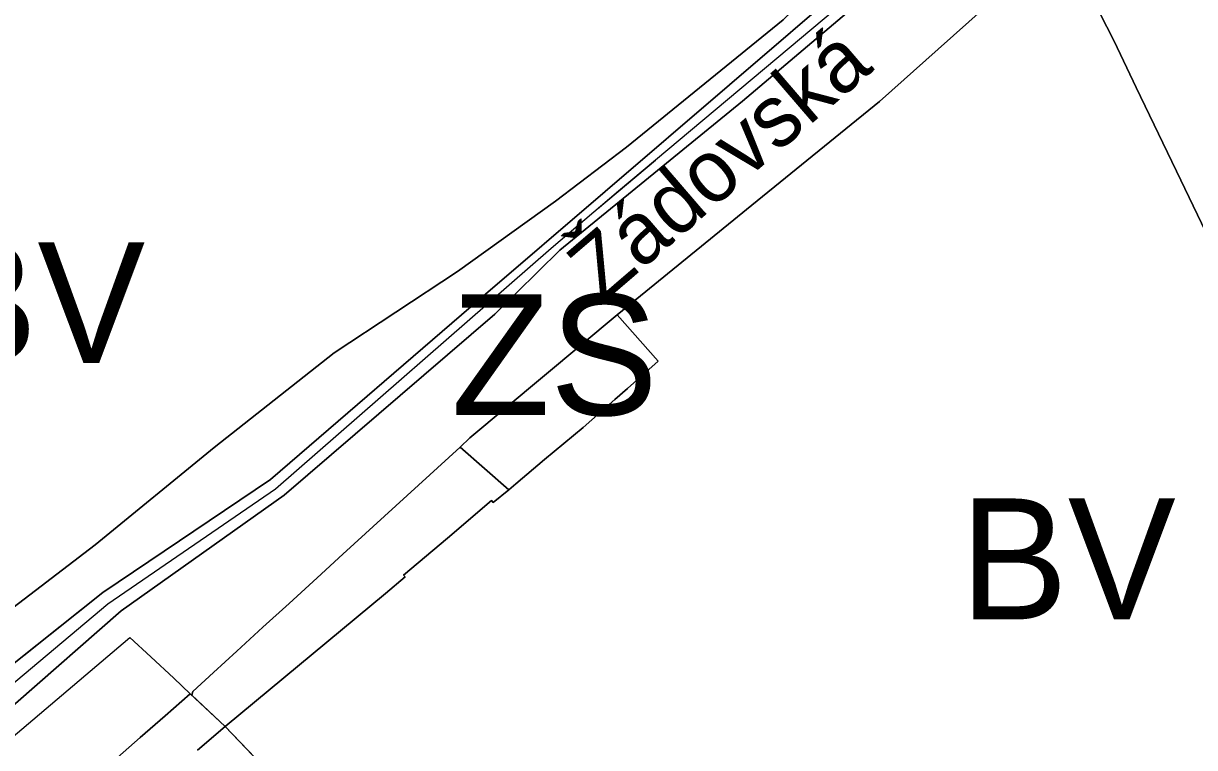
# Model space of a CAD drawing. Extents: x -555509 to -553005, y -1186756 to -1182560.
# Drawn here: x -554551.9 to -554416.4, y -1185321.2 to -1185237.4 of the extents above; entities that cross this region are included whole.
import ezdxf

# ---------------------------------------------------------------- set-up
doc = ezdxf.new("R2010")
doc.units = 0
for name, color, linetype in [('Level 15', 7, 'Continuous'), ('Level 31', 7, 'Continuous'), ('Level 52', 7, 'Continuous'), ('Level 57', 7, 'Continuous'), ('Level 59', 7, 'Continuous'), ('Level 6', 7, 'Continuous'), ('OBRYS_PLOCH', 7, 'Continuous'), ('stav_AP', 7, 'Continuous'), ('stav_BV', 7, 'Continuous'), ('stav_DS', 7, 'Continuous'), ('stav_PU', 7, 'Continuous'), ('stav_WT', 7, 'Continuous'), ('stav_ZS', 7, 'Continuous')]:
    doc.layers.add(name, color=color, linetype=linetype)

msp = doc.modelspace()

# ---------------------------------------------------------------- linework, layer by layer
at = {"layer": 'Level 15'}
msp.add_line((-554532.45, -1185315.13), (-554528.56, -1185318.75), dxfattribs=at)
for points in [[(-554455.87, -1185229.05), (-554463.98, -1185236.92), (-554482.12, -1185251.7)], [(-554433.27, -1185228.9), (-554430.77, -1185229.4), (-554425.69, -1185239.42), (-554423.13, -1185244.79)], [(-554498.97, -1185269.16), (-554455.82, -1185232.07)], [(-554423.13, -1185244.79), (-554417.97, -1185255.49), (-554412.66, -1185266.51), (-554409.98, -1185272.06), (-554406.07, -1185280.1), (-554399.63, -1185293.51), (-554394.79, -1185303.58), (-554390.94, -1185311.43)], [(-554482.12, -1185251.7), (-554490.34, -1185257.92), (-554501.69, -1185266.08)], [(-554501.69, -1185266.08), (-554515.95, -1185275.49), (-554529.84, -1185286.45), (-554543.63, -1185297.74)], [(-554523.34, -1185290.16), (-554498.97, -1185269.16)], [(-554501.39, -1185286.41), (-554514.96, -1185298.82), (-554517.94, -1185301.54), (-554521.18, -1185304.51), (-554524.21, -1185307.28), (-554527.24, -1185310.06)], [(-554495.76, -1185291.35), (-554501.39, -1185286.41)], [(-554542.74, -1185303.24), (-554523.34, -1185290.16)], [(-554528.56, -1185318.75), (-554510.03, -1185303.36), (-554507.76, -1185301.44), (-554507.92, -1185301.25), (-554502.85, -1185296.95), (-554497.73, -1185292.61), (-554497.54, -1185292.84), (-554495.76, -1185291.35)], [(-554543.63, -1185297.74), (-554558.77, -1185309.31), (-554574.52, -1185320.93)], [(-554557.8, -1185315.23), (-554542.74, -1185303.24)], [(-554527.24, -1185310.06), (-554529.93, -1185312.52), (-554532.31, -1185314.7), (-554532.45, -1185315.13)]]:
    msp.add_lwpolyline(points, dxfattribs=at)
at = {"layer": 'Level 31'}
for points in [[(-554445.49, -1185223.21), (-554454.96, -1185233.2), (-554483.05, -1185256.78), (-554490.83, -1185263.4), (-554522.76, -1185291.29), (-554542.15, -1185304.6), (-554577.54, -1185334.32), (-554633.5, -1185381.96), (-554668, -1185411.5), (-554681.46, -1185422.71), (-554708.78, -1185438.76), (-554758.85, -1185465.95), (-554795.57, -1185486.43), (-554821.6, -1185495.33), (-554849.36, -1185501.68)], [(-554485.47, -1185258.84), (-554478.76, -1185253.18)]]:
    msp.add_lwpolyline(points, dxfattribs=at)
at = {"layer": 'Level 52'}
msp.add_lwpolyline([(-554582.75, -1185345.07), (-554539.62, -1185308.46), (-554537.2, -1185310.71), (-554534.53, -1185313.19), (-554532.62, -1185314.97), (-554528.56, -1185318.75), (-554519.81, -1185327.95)], dxfattribs=at)
at = {"layer": 'Level 6'}
msp.add_lwpolyline([(-554582.75, -1185345.07), (-554539.62, -1185308.46), (-554537.2, -1185310.71), (-554534.53, -1185313.19), (-554532.62, -1185314.97), (-554528.56, -1185318.75), (-554519.81, -1185327.95)], dxfattribs=at)
at = {"layer": 'OBRYS_PLOCH'}
for p, q in [((-554483.2, -1185271.09), (-554500.25, -1185285.36)), ((-554500.25, -1185285.36), (-554501.39, -1185286.41)), ((-554501.39, -1185286.41), (-554495.76, -1185291.35)), ((-554521.74, -1185291.99), (-554540.6, -1185305.36)), ((-554535.52, -1185317.52), (-554532.62, -1185314.97)), ((-554532.62, -1185314.97), (-554532.45, -1185315.13)), ((-554528.56, -1185318.75), (-554531.78, -1185321.49)), ((-554528.56, -1185318.75), (-554519.81, -1185327.95)), ((-554519.81, -1185327.95), (-554528.56, -1185318.75))]:
    msp.add_line(p, q, dxfattribs=at)
for points in [[(-554620.16, -1185374.01), (-554584.15, -1185343.5), (-554552.85, -1185316.09), (-554540.6, -1185305.36), (-554521.74, -1185291.99), (-554497.35, -1185271.02), (-554489.84, -1185263.62), (-554468.69, -1185246.34), (-554454.15, -1185233.99), (-554451.29, -1185231.91), (-554446.68, -1185227.84), (-554442.98, -1185223.48), (-554446.15, -1185220.07)], [(-554446.15, -1185220.07), (-554449.59, -1185224.49), (-554455.82, -1185232.07), (-554498.97, -1185269.16), (-554523.34, -1185290.16), (-554542.74, -1185303.24), (-554557.8, -1185315.23), (-554570.88, -1185325.6), (-554588.35, -1185339.59)], [(-554446.68, -1185227.84), (-554451.29, -1185231.91), (-554454.15, -1185233.99), (-554468.69, -1185246.34)], [(-554558.77, -1185309.31), (-554543.63, -1185297.74), (-554529.84, -1185286.45), (-554515.95, -1185275.49), (-554501.69, -1185266.08), (-554490.34, -1185257.92), (-554482.12, -1185251.7), (-554463.98, -1185236.92), (-554455.87, -1185229.05), (-554464.41, -1185229.48), (-554476.77, -1185230.24), (-554483.45, -1185230.66), (-554492.53, -1185231.22), (-554504.42, -1185231.95), (-554509.74, -1185232.28), (-554519.42, -1185232.84), (-554528.77, -1185233.45), (-554534.49, -1185233.78), (-554539.93, -1185234.14), (-554549.42, -1185234.73), (-554554.4, -1185235.07)], [(-554412.66, -1185266.51), (-554417.97, -1185255.49), (-554423.13, -1185244.79), (-554425.69, -1185239.42), (-554430.77, -1185229.4), (-554433.27, -1185228.9), (-554446.06, -1185240.32), (-554452.82, -1185246.39), (-554467.63, -1185258.4), (-554483.2, -1185271.09), (-554478.45, -1185276.47), (-554482.02, -1185279.62), (-554483.46, -1185280.89), (-554487.15, -1185284.14), (-554491.6, -1185287.86), (-554494.93, -1185290.65), (-554495.76, -1185291.35), (-554497.54, -1185292.84), (-554497.73, -1185292.61), (-554502.85, -1185296.95), (-554507.92, -1185301.25), (-554507.76, -1185301.44), (-554510.03, -1185303.36), (-554528.56, -1185318.75)], [(-554483.2, -1185271.09), (-554467.63, -1185258.4), (-554452.82, -1185246.39), (-554446.06, -1185240.32), (-554433.27, -1185228.9)], [(-554468.69, -1185246.34), (-554489.84, -1185263.62), (-554497.35, -1185271.02), (-554521.74, -1185291.99)], [(-554532.45, -1185315.13), (-554532.31, -1185314.7), (-554529.93, -1185312.52), (-554527.24, -1185310.06), (-554524.21, -1185307.28), (-554521.18, -1185304.51), (-554517.94, -1185301.54), (-554514.96, -1185298.82), (-554501.39, -1185286.41), (-554500.25, -1185285.36), (-554483.2, -1185271.09)], [(-554495.76, -1185291.35), (-554494.93, -1185290.65), (-554491.6, -1185287.86), (-554487.15, -1185284.14), (-554483.46, -1185280.89), (-554482.02, -1185279.62), (-554478.45, -1185276.47), (-554483.2, -1185271.09)], [(-554540.6, -1185305.36), (-554552.85, -1185316.09), (-554584.15, -1185343.5), (-554620.16, -1185374.01)], [(-554546.32, -1185327), (-554543.86, -1185324.84), (-554541.04, -1185322.36), (-554538.41, -1185320.06), (-554535.52, -1185317.52)]]:
    msp.add_lwpolyline(points, dxfattribs=at)
at = {"layer": 'stav_AP'}
for p, q in [((-554528.56, -1185318.75), (-554531.78, -1185321.49)), ((-554519.81, -1185327.95), (-554528.56, -1185318.75))]:
    msp.add_line(p, q, dxfattribs=at)
at = {"layer": 'stav_BV'}
msp.add_line((-554528.56, -1185318.75), (-554519.81, -1185327.95), dxfattribs=at)
for points in [[(-554558.77, -1185309.31), (-554543.63, -1185297.74), (-554529.84, -1185286.45), (-554515.95, -1185275.49), (-554501.69, -1185266.08), (-554490.34, -1185257.92), (-554482.12, -1185251.7), (-554463.98, -1185236.92), (-554455.87, -1185229.05), (-554464.41, -1185229.48), (-554476.77, -1185230.24), (-554483.45, -1185230.66), (-554492.53, -1185231.22), (-554504.42, -1185231.95), (-554509.74, -1185232.28), (-554519.42, -1185232.84), (-554528.77, -1185233.45), (-554534.49, -1185233.78), (-554539.93, -1185234.14), (-554549.42, -1185234.73), (-554554.4, -1185235.07)], [(-554412.66, -1185266.51), (-554417.97, -1185255.49), (-554423.13, -1185244.79), (-554425.69, -1185239.42), (-554430.77, -1185229.4), (-554433.27, -1185228.9), (-554446.06, -1185240.32), (-554452.82, -1185246.39), (-554467.63, -1185258.4), (-554483.2, -1185271.09), (-554478.45, -1185276.47), (-554482.02, -1185279.62), (-554483.46, -1185280.89), (-554487.15, -1185284.14), (-554491.6, -1185287.86), (-554494.93, -1185290.65), (-554495.76, -1185291.35), (-554497.54, -1185292.84), (-554497.73, -1185292.61), (-554502.85, -1185296.95), (-554507.92, -1185301.25), (-554507.76, -1185301.44), (-554510.03, -1185303.36), (-554528.56, -1185318.75)]]:
    msp.add_lwpolyline(points, dxfattribs=at)
at = {"layer": 'stav_DS'}
for p, q in [((-554468.69, -1185246.34), (-554489.84, -1185263.62)), ((-554467.63, -1185258.4), (-554452.82, -1185246.39)), ((-554483.2, -1185271.09), (-554467.63, -1185258.4)), ((-554489.84, -1185263.62), (-554497.35, -1185271.02)), ((-554497.35, -1185271.02), (-554521.74, -1185291.99)), ((-554500.25, -1185285.36), (-554483.2, -1185271.09)), ((-554501.39, -1185286.41), (-554500.25, -1185285.36)), ((-554514.96, -1185298.82), (-554501.39, -1185286.41)), ((-554521.74, -1185291.99), (-554540.6, -1185305.36)), ((-554517.94, -1185301.54), (-554514.96, -1185298.82)), ((-554540.6, -1185305.36), (-554552.85, -1185316.09)), ((-554535.52, -1185317.52), (-554532.62, -1185314.97)), ((-554532.62, -1185314.97), (-554532.45, -1185315.13)), ((-554538.41, -1185320.06), (-554535.52, -1185317.52)), ((-554541.04, -1185322.36), (-554538.41, -1185320.06))]:
    msp.add_line(p, q, dxfattribs=at)
for points in [[(-554446.68, -1185227.84), (-554451.29, -1185231.91), (-554454.15, -1185233.99), (-554468.69, -1185246.34)], [(-554452.82, -1185246.39), (-554446.06, -1185240.32), (-554433.27, -1185228.9)], [(-554524.21, -1185307.28), (-554521.18, -1185304.51), (-554517.94, -1185301.54)], [(-554532.45, -1185315.13), (-554532.31, -1185314.7), (-554529.93, -1185312.52), (-554527.24, -1185310.06), (-554524.21, -1185307.28)]]:
    msp.add_lwpolyline(points, dxfattribs=at)
at = {"layer": 'stav_PU'}
for p, q in [((-554498.97, -1185269.16), (-554455.82, -1185232.07)), ((-554463.98, -1185236.92), (-554482.12, -1185251.7)), ((-554523.34, -1185290.16), (-554498.97, -1185269.16)), ((-554495.76, -1185291.35), (-554501.39, -1185286.41)), ((-554542.74, -1185303.24), (-554523.34, -1185290.16)), ((-554521.74, -1185291.99), (-554540.6, -1185305.36)), ((-554557.8, -1185315.23), (-554542.74, -1185303.24)), ((-554532.62, -1185314.97), (-554535.52, -1185317.52)), ((-554528.56, -1185318.75), (-554532.62, -1185314.97)), ((-554532.62, -1185314.97), (-554532.45, -1185315.13)), ((-554532.45, -1185315.13), (-554528.56, -1185318.75)), ((-554535.52, -1185317.52), (-554538.41, -1185320.06)), ((-554531.78, -1185321.49), (-554528.56, -1185318.75))]:
    msp.add_line(p, q, dxfattribs=at)
for points in [[(-554446.68, -1185227.84), (-554451.29, -1185231.91), (-554454.15, -1185233.99), (-554468.69, -1185246.34)], [(-554483.2, -1185271.09), (-554467.63, -1185258.4), (-554452.82, -1185246.39), (-554446.06, -1185240.32), (-554433.27, -1185228.9)], [(-554433.27, -1185228.9), (-554430.77, -1185229.4), (-554425.69, -1185239.42), (-554423.13, -1185244.79)], [(-554423.13, -1185244.79), (-554417.97, -1185255.49), (-554412.66, -1185266.51), (-554409.98, -1185272.06), (-554406.07, -1185280.1), (-554399.63, -1185293.51), (-554394.79, -1185303.58), (-554390.94, -1185311.43)], [(-554468.69, -1185246.34), (-554489.84, -1185263.62), (-554497.35, -1185271.02), (-554521.74, -1185291.99)], [(-554482.12, -1185251.7), (-554490.34, -1185257.92), (-554501.69, -1185266.08)], [(-554501.69, -1185266.08), (-554515.95, -1185275.49), (-554529.84, -1185286.45), (-554543.63, -1185297.74)], [(-554501.39, -1185286.41), (-554500.25, -1185285.36), (-554483.2, -1185271.09)], [(-554528.56, -1185318.75), (-554510.03, -1185303.36), (-554507.76, -1185301.44), (-554507.92, -1185301.25), (-554502.85, -1185296.95), (-554497.73, -1185292.61), (-554497.54, -1185292.84), (-554495.76, -1185291.35)], [(-554543.63, -1185297.74), (-554558.77, -1185309.31), (-554574.52, -1185320.93)], [(-554540.6, -1185305.36), (-554552.85, -1185316.09), (-554584.15, -1185343.5), (-554620.16, -1185374.01)], [(-554630.58, -1185386.22), (-554628.38, -1185384.34), (-554626.11, -1185382.4), (-554623.88, -1185380.49), (-554621.67, -1185378.59), (-554619.48, -1185376.72), (-554618.5, -1185375.88), (-554617.32, -1185374.72), (-554613.22, -1185370.7), (-554611.05, -1185369.01), (-554608.79, -1185367.12), (-554606.46, -1185365.33), (-554603.81, -1185363.19), (-554601.51, -1185361.48), (-554582.75, -1185345.07), (-554539.62, -1185308.46), (-554537.2, -1185310.71), (-554534.53, -1185313.19), (-554532.62, -1185314.97)], [(-554538.41, -1185320.06), (-554541.04, -1185322.36), (-554543.86, -1185324.84)]]:
    msp.add_lwpolyline(points, dxfattribs=at)
at = {"layer": 'stav_WT'}
for points in [[(-554620.16, -1185374.01), (-554584.15, -1185343.5), (-554552.85, -1185316.09), (-554540.6, -1185305.36), (-554521.74, -1185291.99), (-554497.35, -1185271.02), (-554489.84, -1185263.62), (-554468.69, -1185246.34), (-554454.15, -1185233.99), (-554451.29, -1185231.91), (-554446.68, -1185227.84), (-554442.98, -1185223.48), (-554446.15, -1185220.07)], [(-554446.15, -1185220.07), (-554449.59, -1185224.49), (-554455.82, -1185232.07), (-554498.97, -1185269.16), (-554523.34, -1185290.16), (-554542.74, -1185303.24), (-554557.8, -1185315.23), (-554570.88, -1185325.6), (-554588.35, -1185339.59)]]:
    msp.add_lwpolyline(points, dxfattribs=at)
at = {"layer": 'stav_ZS'}
for p, q in [((-554483.2, -1185271.09), (-554500.25, -1185285.36)), ((-554500.25, -1185285.36), (-554501.39, -1185286.41)), ((-554501.39, -1185286.41), (-554495.76, -1185291.35))]:
    msp.add_line(p, q, dxfattribs=at)
msp.add_lwpolyline([(-554495.76, -1185291.35), (-554494.93, -1185290.65), (-554491.6, -1185287.86), (-554487.15, -1185284.14), (-554483.46, -1185280.89), (-554482.02, -1185279.62), (-554478.45, -1185276.47), (-554483.2, -1185271.09)], dxfattribs=at)

# ---------------------------------------------------------------- texts
at = {"layer": 'Level 57'}
msp.add_text('Žádovská', height=7.174, rotation=40.6791, dxfattribs=at).set_placement((-554484.91, -1185269.79))
at = {"layer": 'Level 59'}
for s, p in [('BV', (-554562.8, -1185276.69)), ('ZS', (-554502.41, -1185282.71)), ('BV', (-554443.52, -1185306.36))]:
    msp.add_text(s, height=14, dxfattribs=at).set_placement(p)

doc.saveas('drawing.dxf')
